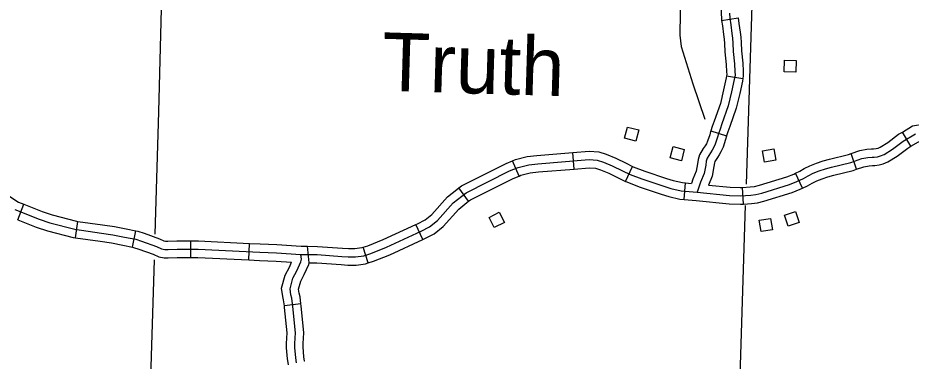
# Model space of a CAD drawing. Extents: x 653372 to 905732, y 627442 to 787275.
# Drawn here: x 826471 to 834539, y 643232 to 646335 of the extents above; entities that cross this region are included whole.
import ezdxf

# ---------------------------------------------------------------- set-up
doc = ezdxf.new("R2010")
doc.units = 0
for name, color, linetype in [('Level 25', 7, 'Continuous'), ('Level 32', 7, 'Continuous'), ('Level 35', 7, 'Continuous'), ('Level 5', 7, 'Continuous'), ('Level 56', 7, 'Continuous')]:
    doc.layers.add(name, color=color, linetype=linetype)

msp = doc.modelspace()

# ---------------------------------------------------------------- linework, layer by layer
at = {"layer": 'Level 32'}
for p, q in [((832827.1, 646312.3), (832975.4, 646335)), ((832871.1, 645811.2), (833019, 645785.9)), ((832729.3, 645315.2), (832871.8, 645268.3)), ((834537.1, 645174.4), (834459.9, 645303)), ((831496.2, 644968.2), (831484, 645117.7)), ((830997.5, 644905.1), (830939.6, 645043.5)), ((834046.6, 644966.9), (833998, 645108.8)), ((831958.4, 644856.9), (832023.5, 644992.1)), ((833558.4, 644795.2), (833495.3, 644931.3)), ((830542, 644676.7), (830452.8, 644797.4)), ((832487.7, 644693.7), (832499.9, 644843.2)), ((833024.9, 644652.2), (833014.6, 644801.9)), ((826471, 644510.1), (826526, 644649.7)), ((826990.5, 644347.2), (827011.6, 644495.7)), ((830129.1, 644331.2), (830066.5, 644467.5)), ((827507.3, 644262.6), (827536.4, 644409.7)), ((828032.6, 644169.9), (828033.1, 644319.9)), ((828556.5, 644146.5), (828564.1, 644296.3)), ((829101.4, 644120), (829087.8, 644270)), ((829635.7, 644119.3), (829590.5, 644262.3)), ((829027.4, 643749.4), (828878.6, 643730.7))]:
    msp.add_line(p, q, dxfattribs=at)
for points in [[(832793.1, 646826.1), (832793.7, 646823.4), (832806.6, 646776), (832815.8, 646744.1), (832824.3, 646715.1), (832829.8, 646691.5), (832835.7, 646664.1), (832841.2, 646641.6), (832845.6, 646621.7), (832846.5, 646611.8), (832846, 646596.5), (832841.2, 646572.2), (832837.8, 646542.6), (832827.2, 646450.6), (832823.4, 646379.3), (832825.3, 646324.1), (832827.1, 646312.3)], [(832898.4, 646378.6), (832900.1, 646331.1), (832909, 646272.7), (832919.7, 646194.7), (832925.3, 646151.7), (832929.3, 646106.4), (832931.6, 646032.1), (832944.3, 645918.9), (832947.6, 645850.7), (832948.1, 645816.2), (832941.6, 645778.2), (832917.6, 645666.8), (832887.8, 645540.6), (832830.1, 645376.7), (832812.6, 645328.2), (832799.1, 645287.3), (832791.3, 645256.2), (832770.3, 645193.3), (832755.1, 645159.8), (832740.9, 645138.1), (832725.5, 645114), (832695.8, 645066.1), (832688.3, 645040.5), (832683.5, 645003.8), (832669.6, 644926.6), (832637.4, 644848.7), (832605.6, 644759.4)], [(832975.4, 646335), (832983.3, 646283.5), (832994, 646204.6), (832999.9, 646159.8), (833004.2, 646110.9), (833006.5, 646037.5), (833019.1, 645924.9), (833022.6, 645853), (833023.2, 645810.4), (833019, 645785.9)], [(832827.1, 646312.3), (832834.8, 646262), (832845.3, 646184.8), (832850.7, 646143.6), (832854.4, 646101.9), (832856.8, 646026.8), (832869.5, 645912.9), (832872.6, 645848.3), (832873, 645822), (832871.1, 645811.2)], [(832871.1, 645811.2), (832867.9, 645792.4), (832844.4, 645683.3), (832815.7, 645561.8), (832759.5, 645401.9), (832741.7, 645352.7), (832729.3, 645315.2)], [(833019, 645785.9), (833015.3, 645763.9), (832990.8, 645650.3), (832959.9, 645519.5), (832900.8, 645351.5), (832883.5, 645303.8), (832871.8, 645268.3)], [(834459.9, 645303), (834552.4, 645358.4), (834586.9, 645363.7), (834627.6, 645370.2), (834729.8, 645381.9), (834899.8, 645392), (835012.9, 645390.1)], [(832305.7, 644812.2), (832369.3, 644791.5), (832462.4, 644771), (832605.6, 644759.4), (832899.6, 644728.8), (832995.6, 644725.4), (833091.9, 644732), (833137.5, 644737), (833189.6, 644749.2), (833440.2, 644828.3), (833507.5, 644854.3), (833567.5, 644882.1), (833608.4, 644906.2), (833654.5, 644930.2), (833709.1, 644951.8), (833765.6, 644970.2), (833820, 644986.5), (833994.4, 645028.3), (834093.7, 645062.3), (834148.9, 645072.3), (834186, 645075.4), (834206.1, 645075.9), (834235.8, 645080.2), (834263.4, 645086.8), (834294.9, 645100.1), (834370.3, 645148), (834467.5, 645220.1), (834578.3, 645286.5)], [(832729.3, 645315.2), (832727.1, 645308.2), (832719.3, 645277.2), (832700.4, 645220.8), (832689.2, 645196), (832678, 645178.8), (832662, 645154), (832626.7, 645096.9), (832614.7, 645056), (832609.4, 645015.3), (832597.2, 644947.8), (832567.3, 644875.6), (832554.3, 644838.8)], [(833998, 645108.8), (834074.8, 645135.1), (834139.1, 645146.7), (834182, 645150.3), (834199.7, 645150.7), (834221.6, 645154), (834240.1, 645158.4), (834260, 645166.7), (834327.7, 645209.8), (834425.8, 645282.5), (834459.9, 645303)], [(832871.8, 645268.3), (832871.2, 645266.4), (832863.4, 645235.1), (832840.2, 645165.9), (832821, 645123.6), (832803.9, 645097.3), (832789, 645074), (832764.9, 645035.2), (832761.9, 645025), (832757.7, 644992.3), (832741.9, 644905.3), (832708.4, 644824.1)], [(834537.1, 645174.4), (834604.2, 645214.6), (834610, 645215.5), (834647.9, 645221.5), (834742.8, 645232.4), (834903, 645242), (835010.3, 645240.1)], [(830939.6, 645043.5), (830965.4, 645054.3), (831071.3, 645081.6), (831159.7, 645091.2), (831484, 645117.7)], [(831484, 645117.7), (831630.7, 645129.6), (831717.1, 645123.8), (831785.8, 645101.8), (831871.1, 645066.9), (831965.4, 645020), (832023.5, 644992.1)], [(834046.6, 644966.9), (834112.6, 644989.5), (834158.7, 644997.8), (834190, 645000.5), (834212.4, 645001), (834250, 645006.5), (834286.8, 645015.3), (834329.8, 645033.4), (834412.8, 645086.2), (834509.2, 645157.7), (834537.1, 645174.4)], [(826443.2, 644601.6), (826663.8, 644514.8), (826759.2, 644481.2), (826985.5, 644423.7), (827224.9, 644389.6), (827329.6, 644375.1), (827435.1, 644353.3), (827535.7, 644333.4), (827587.5, 644316.5), (827722, 644268.1), (827767, 644246), (827798.5, 644241.2), (827827.5, 644241.4), (827909.2, 644245.3), (828099.2, 644244.7), (828655.6, 644216.6), (828807, 644212), (829025.6, 644195.3), (829175.1, 644194.6), (829396.3, 644179.2), (829453.1, 644174.2), (829520.2, 644174.7), (829595.3, 644185.2), (829657.5, 644204.8), (829800.2, 644262.7), (830113.6, 644406.6), (830189.5, 644446.7), (830260.9, 644503.5), (830402.4, 644661.5), (830480.3, 644724.4), (830518.7, 644752.8), (830912.8, 644950.9), (830989.4, 644983), (831084.8, 645007.6), (831166.8, 645016.6), (831631.2, 645054.4), (831702.9, 645049.6), (831760.1, 645031.3), (831840.1, 644998.5), (831932.5, 644952.6), (831999.9, 644920.2), (832107.6, 644878.9), (832305.7, 644812.2)], [(830452.9, 644797.4), (830479.3, 644816.9), (830881.4, 645019.1), (830939.6, 645043.5)], [(833495.3, 644931.3), (833532.6, 644948.5), (833572, 644971.8), (833623.3, 644998.5), (833683.6, 645022.4), (833743.2, 645041.8), (833800.4, 645059), (833973.5, 645100.4), (833998, 645108.8)], [(826164.2, 644997.6), (826179.2, 644987.9), (826222.1, 644946.7), (826280.3, 644856.4), (826347.4, 644762.6), (826373.4, 644737.3), (826399, 644720.3), (826477.9, 644668.6), (826526, 644649.7)], [(830997.5, 644905.1), (831013.4, 644911.7), (831098.3, 644933.7), (831173.9, 644941.9), (831496.2, 644968.2)], [(831496.2, 644968.2), (831631.8, 644979.2), (831688.8, 644975.4), (831734.4, 644960.8), (831809.2, 644930.1), (831899.5, 644885.2), (831958.4, 644856.9)], [(832023.5, 644992.1), (832029.6, 644989.1), (832133, 644949.5), (832329.2, 644883.4), (832389, 644864), (832473.6, 644845.4), (832499.9, 644843.2)], [(833558.4, 644795.2), (833602.5, 644815.6), (833644.8, 644840.6), (833685.7, 644861.9), (833734.5, 644881.2), (833788, 644898.6), (833839.5, 644914.1), (834015.4, 644956.2), (834046.6, 644966.9)], [(830542, 644676.7), (830558.2, 644688.7), (830944.1, 644882.8), (830997.5, 644905.1)], [(833014.6, 644801.9), (833085.3, 644806.7), (833124.9, 644811), (833169.8, 644821.5), (833415.4, 644899.1), (833478.3, 644923.4), (833495.3, 644931.3)], [(830066.5, 644467.5), (830080.4, 644473.9), (830148.3, 644509.8), (830209.2, 644558.3), (830350.6, 644716), (830434.4, 644783.8), (830452.8, 644797.4)], [(831958.4, 644856.9), (831970.2, 644851.3), (832082.2, 644808.4), (832282.2, 644740.9), (832349.6, 644719.1), (832451.2, 644696.7), (832487.7, 644693.7)], [(832499.9, 644843.2), (832554.3, 644838.8)], [(832708.4, 644824.1), (832904.8, 644803.7), (832994.4, 644800.5), (833014.6, 644801.9)], [(833024.9, 644652.2), (833098.6, 644657.3), (833150.1, 644662.9), (833209.5, 644676.8), (833465, 644757.5), (833536.8, 644785.2), (833558.4, 644795.2)], [(826526, 644649.7), (826690, 644585.1), (826781, 644553.1), (827000, 644497.4), (827011.6, 644495.7)], [(830129.1, 644331.2), (830146.8, 644339.3), (830230.8, 644383.7), (830312.5, 644448.8), (830454.2, 644606.9), (830526.2, 644665.1), (830542, 644676.7)], [(832487.7, 644693.7), (832598.7, 644684.7), (832894.4, 644653.9), (832996.8, 644650.3), (833024.9, 644652.2)], [(826471, 644510.1), (826637.6, 644444.5), (826737.5, 644409.3), (826970.9, 644350), (826990.5, 644347.2)], [(827011.6, 644495.7), (827235.4, 644463.9), (827342.4, 644449), (827450, 644426.8), (827536.4, 644409.7)], [(829590.5, 644262.3), (829632.1, 644275.4), (829770.5, 644331.5), (830066.5, 644467.5)], [(827536.4, 644409.7), (827554.7, 644406.1), (827611.8, 644387.4), (827751.3, 644337.3), (827789.7, 644318.4), (827803.9, 644316.2), (827825.5, 644316.4), (827907.5, 644320.3), (828033.1, 644319.9)], [(826990.5, 644347.2), (827214.5, 644315.3), (827316.9, 644301.1), (827420.3, 644279.8), (827507.3, 644262.6)], [(828033.1, 644319.9), (828101.2, 644319.7), (828564.1, 644296.3)], [(829635.7, 644119.3), (829682.9, 644134.2), (829830, 644193.8), (830129.1, 644331.2)], [(827507.3, 644262.6), (827516.7, 644260.7), (827563.1, 644245.6), (827692.6, 644199), (827744.3, 644173.5), (827793.2, 644166.2), (827829.6, 644166.4), (827910.9, 644170.3), (828032.6, 644169.9)], [(828564.1, 644296.3), (828658.6, 644291.5), (828811, 644286.9), (829028.7, 644270.3), (829087.8, 644270)], [(829087.8, 644270), (829177.8, 644269.6), (829402.2, 644254), (829456.1, 644249.3), (829514.8, 644249.7), (829578.7, 644258.6), (829590.5, 644262.3)], [(828032.6, 644169.9), (828097.1, 644169.7), (828556.5, 644146.5)], [(828556.5, 644146.5), (828652.6, 644141.6), (828803.1, 644137.1), (828943.2, 644126.4)], [(828987.8, 643217.5), (828980.3, 643262.1), (828973, 643356.1), (828971.5, 643391.6), (828978.2, 643487.7), (828954.9, 643724.8), (828945.4, 643800.4), (828937.9, 643831.7), (828929.4, 643886.5), (828955.9, 643982.6), (828990.7, 644049), (829026.6, 644129.1), (829032, 644153.9), (829025.6, 644195.3)], [(828878.6, 643730.7), (828871.5, 643786.9), (828864.2, 643817.2), (828852.8, 643890.9), (828885.8, 644010.3), (828923.1, 644081.8), (828943.2, 644126.4)], [(829027.4, 643749.4), (829019.3, 643813.9), (829011.5, 643846.3), (829005.9, 643882), (829026.1, 643954.9), (829058.2, 644016.2), (829098.2, 644105.5), (829101.4, 644120)], [(829101.4, 644120), (829172.3, 644119.6), (829390.4, 644104.5), (829450.1, 644099.2), (829525.7, 644099.8), (829611.8, 644111.7), (829635.7, 644119.3)], [(829061.5, 643232), (829061.3, 643232.5), (829054.8, 643271.3), (829047.8, 643360.5), (829046.6, 643390.5), (829053.4, 643488.8), (829029.4, 643733.1), (829027.4, 643749.4)], [(828915.5, 643197.2), (828914.3, 643202.6), (828905.8, 643252.9), (828898.1, 643351.6), (828896.4, 643392.7), (828902.9, 643486.6), (828880.4, 643716.4), (828878.6, 643730.7)]]:
    msp.add_lwpolyline(points, dxfattribs=at)
at = {"layer": 'Level 35'}
msp.add_lwpolyline([(832282.4, 646893.6), (832325.8, 646858), (832339.3, 646832.7), (832363.1, 646756.4), (832414.3, 646655.6), (832438.8, 646563.2), (832449.4, 646472), (832453.9, 646379.9), (832448.8, 646179.9), (832463.1, 646074.6), (832566.6, 645740), (832676.3, 645420.2)], dxfattribs=at)
at = {"layer": 'Level 5'}
for points in [[(827776, 646883.3), (827742.5, 645484.8), (827708.4, 644378.4)], [(833050.6, 644831.4), (833108.4, 646640.3)], [(832939.8, 641366.9), (833044.4, 644638.9)], [(827701.4, 644148.7), (827623.9, 641631.5)]]:
    msp.add_lwpolyline(points, dxfattribs=at)
at = {"layer": 'Level 56'}
for points in [[(833392.6, 645847.5), (833395.8, 645951.5), (833500.1, 645948.4), (833497, 645844.4)], [(831951, 645247.6), (831977.5, 645348.2), (832078.5, 645321.6), (832051.9, 645221)], [(832362.6, 645070.1), (832389.2, 645170.7), (832490.1, 645144.1), (832463.5, 645043.4)], [(833213.1, 645031.2), (833196.5, 645134), (833299.6, 645150.5), (833316.1, 645047.7)], [(830774.4, 644438.5), (830726.4, 644530.8), (830819, 644579), (830867.1, 644486.6)], [(833428.9, 644451.5), (833395.4, 644550.1), (833494.3, 644583.6), (833527.8, 644485.1)], [(833183.4, 644402.9), (833166.4, 644505.6), (833269.3, 644522.7), (833286.4, 644420)]]:
    msp.add_lwpolyline(points, close=True, dxfattribs=at)

# ---------------------------------------------------------------- texts
at = {"layer": 'Level 25'}
msp.add_text('Truth', height=528, rotation=358.28003, dxfattribs=at).set_placement((829753.5, 645676.6))

doc.saveas('drawing.dxf')
